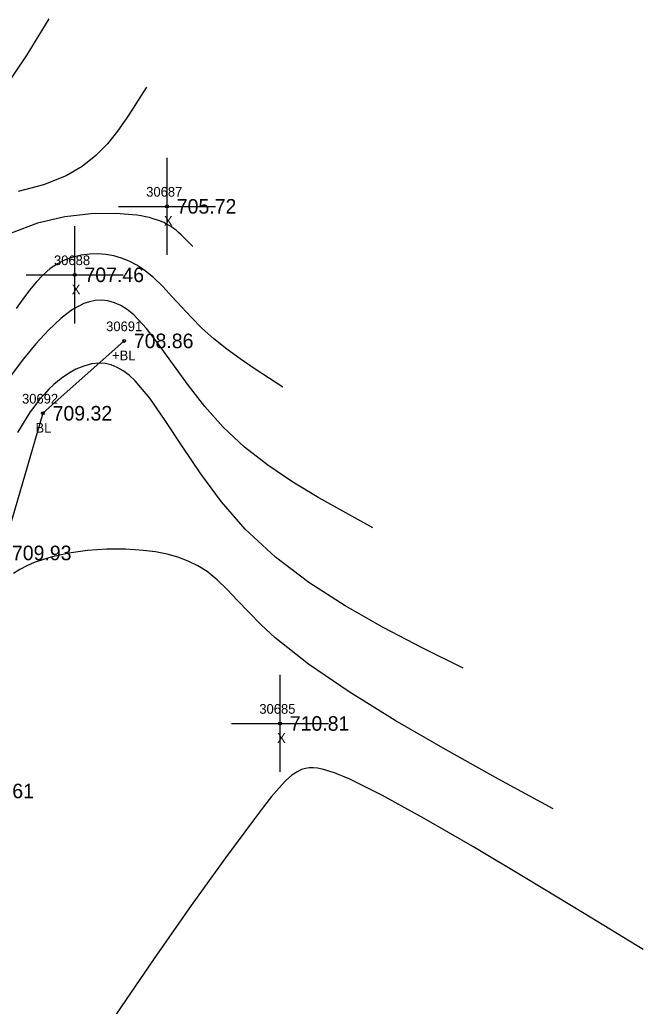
# Model space of a CAD drawing. Extents: x 1376587 to 1378239, y 1000335 to 1003031.
# Drawn here: x 1377570.6 to 1377634.8, y 1001412.8 to 1001514.5 of the extents above; entities that cross this region are included whole.
import ezdxf

# ---------------------------------------------------------------- set-up
doc = ezdxf.new("R2010")
doc.units = 0
for name, color, linetype in [('RD_DTM_BkLn1', 7, 'Continuous'), ('RD_DTM_BkLn_txCode', 7, 'Continuous'), ('RD_DTM_Major1', 7, 'Continuous'), ('RD_DTM_Minor1', 7, 'Continuous'), ('RD_EX_Misc', 7, 'Continuous'), ('RD_EX_Misc_txCode', 7, 'Continuous'), ('RD_EX_TX_Misc_ELEV', 7, 'Continuous'), ('RD_SMD_Locator', 7, 'Continuous')]:
    doc.layers.add(name, color=color, linetype=linetype)

msp = doc.modelspace()

# ---------------------------------------------------------------- linework, layer by layer
at = {"layer": 'RD_DTM_BkLn1'}
msp.add_lwpolyline([(1377581.34, 1001481.38), (1377572.97, 1001473.92), (1377568.78, 1001459.52), (1377561.13, 1001447.8), (1377550.37, 1001432.34), (1377544.55, 1001422), (1377539.31, 1001418.41), (1377535.53, 1001419.23), (1377512.95, 1001446.92), (1377496.43, 1001472.85), (1377478.98, 1001504.46), (1377457.67, 1001538.45), (1377441.55, 1001564.51), (1377435.35, 1001576.38), (1377438.82, 1001588.01), (1377442.54, 1001591.15), (1377470.06, 1001604.72)], dxfattribs=at)
at = {"layer": 'RD_DTM_Major1'}
for points in [[(1377583.63, 1001507.52), (1377582.55, 1001505.82), (1377582.32, 1001505.46), (1377581.54, 1001504.26), (1377580.65, 1001502.99), (1377579.62, 1001501.71), (1377578.41, 1001500.48), (1377577.01, 1001499.36), (1377575.38, 1001498.4), (1377573.03, 1001497.48), (1377570.42, 1001496.77)], [(1377625.52, 1001433.13), (1377619.91, 1001436.2), (1377614.44, 1001439.26), (1377609.25, 1001442.26), (1377604.51, 1001445.2), (1377600.34, 1001448.04), (1377596.9, 1001450.77), (1377595.44, 1001452.12), (1377594.17, 1001453.41), (1377593.03, 1001454.63), (1377591.96, 1001455.74), (1377590.93, 1001456.74), (1377589.88, 1001457.59), (1377588.94, 1001458.19), (1377587.94, 1001458.68), (1377586.88, 1001459.08), (1377585.77, 1001459.39), (1377584.58, 1001459.62), (1377583.33, 1001459.78), (1377581.48, 1001459.9), (1377579.54, 1001459.9), (1377577.57, 1001459.78), (1377575.63, 1001459.51), (1377573.78, 1001459.09), (1377572.06, 1001458.52), (1377571.32, 1001458.19), (1377570.61, 1001457.82), (1377569.94, 1001457.39)]]:
    msp.add_lwpolyline(points, dxfattribs=at)
at = {"layer": 'RD_DTM_Minor1'}
for points in [[(1377573.57, 1001514.57), (1377571.3, 1001510.86), (1377568.84, 1001507.2)], [(1377588.4, 1001491.12), (1377588.17, 1001491.36), (1377587.94, 1001491.6), (1377587.7, 1001491.84), (1377587.46, 1001492.08), (1377587.21, 1001492.32), (1377586.94, 1001492.56), (1377586.68, 1001492.78), (1377586.4, 1001492.99), (1377586.1, 1001493.19), (1377585.77, 1001493.39), (1377585.41, 1001493.58), (1377585.01, 1001493.75), (1377584.68, 1001493.87), (1377584.33, 1001493.98), (1377583.95, 1001494.09), (1377583.54, 1001494.18), (1377583.1, 1001494.27), (1377582.64, 1001494.34), (1377580.47, 1001494.53), (1377577.95, 1001494.49), (1377575.22, 1001494.17), (1377572.42, 1001493.52), (1377569.7, 1001492.47)], [(1377597.68, 1001476.62), (1377596.2, 1001477.57), (1377594.73, 1001478.54), (1377593.3, 1001479.52), (1377591.91, 1001480.53), (1377590.59, 1001481.59), (1377589.35, 1001482.7), (1377588.26, 1001483.78), (1377587.24, 1001484.88), (1377586.26, 1001485.96), (1377585.31, 1001486.98), (1377584.35, 1001487.9), (1377583.38, 1001488.7), (1377582.63, 1001489.19), (1377581.85, 1001489.6), (1377581.06, 1001489.91), (1377580.26, 1001490.14), (1377579.45, 1001490.28), (1377578.63, 1001490.34), (1377577.77, 1001490.33), (1377576.92, 1001490.22), (1377576.08, 1001490.02), (1377575.26, 1001489.73), (1377574.47, 1001489.33), (1377573.73, 1001488.83), (1377572.98, 1001488.19), (1377572.27, 1001487.44), (1377571.58, 1001486.61), (1377570.9, 1001485.69), (1377570.2, 1001484.71)], [(1377606.96, 1001462.12), (1377604.16, 1001463.64), (1377601.39, 1001465.2), (1377598.7, 1001466.83), (1377596.14, 1001468.56), (1377593.73, 1001470.44), (1377591.52, 1001472.5), (1377589.65, 1001474.6), (1377587.96, 1001476.77), (1377586.42, 1001478.92), (1377584.98, 1001480.92), (1377583.63, 1001482.67), (1377582.32, 1001484.06), (1377581.66, 1001484.6), (1377580.99, 1001485.02), (1377580.33, 1001485.32), (1377579.67, 1001485.51), (1377579.01, 1001485.58), (1377578.35, 1001485.54), (1377577.78, 1001485.42), (1377577.2, 1001485.22), (1377576.61, 1001484.94), (1377576.02, 1001484.6), (1377575.42, 1001484.17), (1377574.81, 1001483.68), (1377573.55, 1001482.5), (1377572.25, 1001481.09), (1377570.96, 1001479.52), (1377569.69, 1001477.83)], [(1377616.24, 1001447.63), (1377612.1, 1001449.7), (1377608.03, 1001451.82), (1377604.09, 1001454.06), (1377600.36, 1001456.46), (1377596.91, 1001459.09), (1377593.79, 1001461.98), (1377591.37, 1001464.78), (1377589.23, 1001467.68), (1377587.31, 1001470.53), (1377585.57, 1001473.17), (1377583.98, 1001475.47), (1377582.48, 1001477.26), (1377581.85, 1001477.84), (1377581.23, 1001478.3), (1377580.62, 1001478.65), (1377580, 1001478.9), (1377579.38, 1001479.04), (1377578.75, 1001479.08), (1377577.96, 1001479), (1377577.17, 1001478.79), (1377576.37, 1001478.46), (1377575.6, 1001478.03), (1377574.84, 1001477.5), (1377574.11, 1001476.9), (1377573.59, 1001476.4), (1377573.09, 1001475.87), (1377572.6, 1001475.3), (1377572.13, 1001474.69), (1377571.67, 1001474.05), (1377571.22, 1001473.36), (1377570.36, 1001471.93)], [(1377634.81, 1001418.63), (1377628.72, 1001422.35), (1377622.81, 1001425.93), (1377617.26, 1001429.24), (1377612.25, 1001432.15), (1377607.96, 1001434.51), (1377604.57, 1001436.2), (1377604, 1001436.45), (1377603.48, 1001436.66), (1377602.99, 1001436.85), (1377602.54, 1001437), (1377602.11, 1001437.13), (1377601.72, 1001437.23), (1377601.25, 1001437.32), (1377600.81, 1001437.37), (1377600.4, 1001437.36), (1377600, 1001437.3), (1377599.61, 1001437.18), (1377599.22, 1001437), (1377598.61, 1001436.6), (1377597.97, 1001436.03), (1377597.29, 1001435.31), (1377596.53, 1001434.41), (1377595.7, 1001433.35), (1377594.76, 1001432.12), (1377591.79, 1001428.1), (1377588.25, 1001423.18), (1377584.42, 1001417.7), (1377580.53, 1001411.97)]]:
    msp.add_lwpolyline(points, dxfattribs=at)
at = {"layer": 'RD_EX_Misc'}
for p, q in [((1377585.76, 1001490.25), (1377585.76, 1001500.25)), ((1377580.76, 1001495.25), (1377590.76, 1001495.25)), ((1377576.25, 1001483.19), (1377576.25, 1001493.19)), ((1377571.25, 1001488.19), (1377581.25, 1001488.19)), ((1377597.4, 1001436.94), (1377597.4, 1001446.94)), ((1377592.4, 1001441.94), (1377602.4, 1001441.94))]:
    msp.add_line(p, q, dxfattribs=at)
at = {"layer": 'RD_SMD_Locator'}
for centre in [(1377585.76, 1001495.25), (1377576.25, 1001488.19), (1377581.34, 1001481.38), (1377572.97, 1001473.92), (1377597.4, 1001441.94)]:
    msp.add_circle(centre, 0.15, dxfattribs=at)

# ---------------------------------------------------------------- texts
at = {"layer": 'RD_DTM_BkLn_txCode'}
for s, p in [('30691', (1377579.48, 1001482.38)), ('+BL', (1377580.09, 1001479.38)), ('30692', (1377570.82, 1001474.92)), ('BL', (1377572.21, 1001471.92))]:
    msp.add_text(s, height=1, dxfattribs=at).set_placement(p)
at = {"layer": 'RD_EX_Misc_txCode'}
for s, p in [('30687', (1377583.61, 1001496.25)), ('X', (1377585.44, 1001493.25)), ('30688', (1377574.11, 1001489.19)), ('X', (1377575.94, 1001486.19)), ('30685', (1377595.26, 1001442.94)), ('X', (1377597.09, 1001439.94))]:
    msp.add_text(s, height=1, dxfattribs=at).set_placement(p)
at = {"layer": 'RD_EX_TX_Misc_ELEV'}
for s, p in [('705.72', (1377586.76, 1001494.5)), ('707.46', (1377577.25, 1001487.44)), ('708.86', (1377582.34, 1001480.63)), ('709.32', (1377573.97, 1001473.17)), ('709.93', (1377569.78, 1001458.77)), ('710.81', (1377598.4, 1001441.19)), ('710.61', (1377565.91, 1001434.23))]:
    msp.add_text(s, height=1.5, dxfattribs=at).set_placement(p)

doc.saveas('drawing.dxf')
